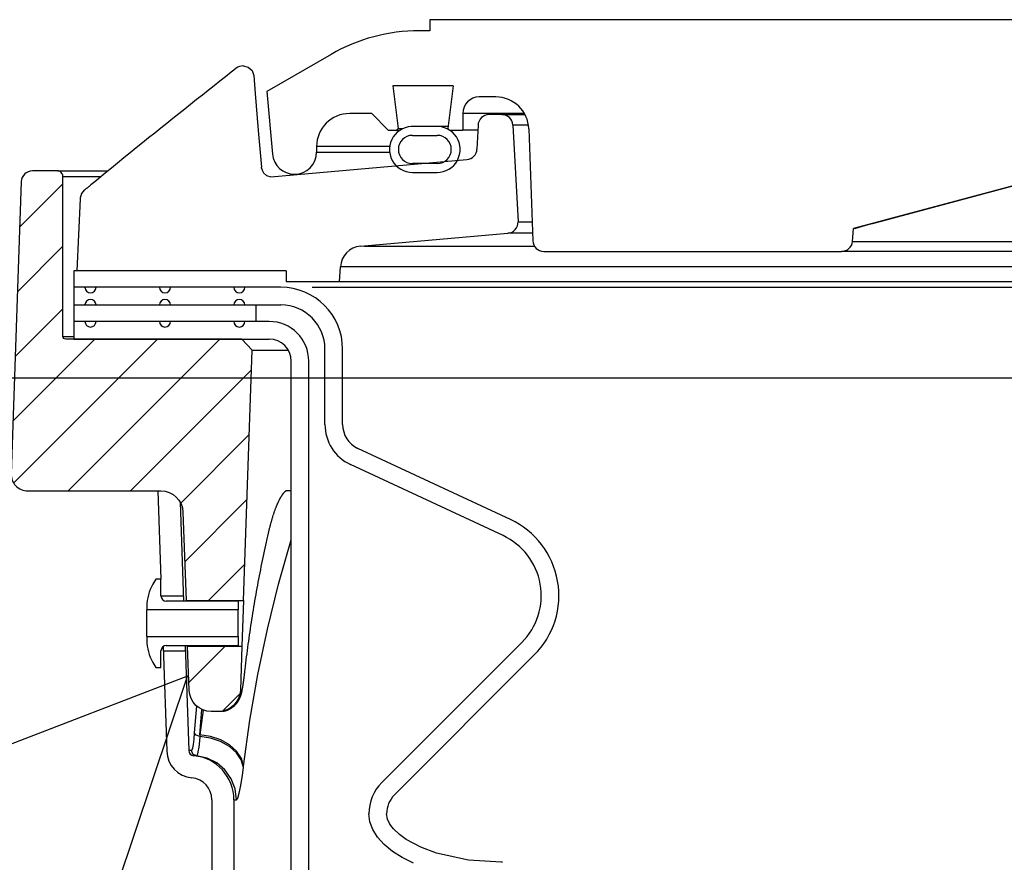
# Model space of a CAD drawing. Extents: x -169 to 2224, y 0 to 2796.
# Tile 324 of 530: x 1631.63 to 1637.21, y 981.27 to 986.04. Entities that reach past the tile are written whole.
import ezdxf

# ---------------------------------------------------------------- set-up
doc = ezdxf.new("R2010")
doc.units = 0
doc.header["$MEASUREMENT"] = 0
doc.layers.add('CONCRETE-HATCH', color=2, linetype='CONTINUOUS')
doc.layers.add('SPILL-BUCKET', color=1, linetype='CONTINUOUS')
doc.layers.add('FREEZE-LINES', color=8, linetype='CONTINUOUS', plot=False)
pattern_1 = [(45, (6751.53944, -316.10631), (-0.176776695, 0.176776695), [])]

msp = doc.modelspace()

# ---------------------------------------------------------------- hatches: boundary and pattern name
at = {"layer": 'CONCRETE-HATCH'}
h = msp.add_hatch(dxfattribs=at)
h.set_pattern_fill('AR-CONC', color=256, scale=2.67, style=0)
h.set_pattern_definition([(50, (495.77, 981.518), (19.15085, -1.67548), [2.0025, -22.0275]), (355, (495.77, 981.518), (-3.70466, 20.08353), [1.602, -17.622]), (100.4514, (497.365, 981.378), (15.4462, 18.40804), [1.70186, -18.7205]), (46.1842, (495.77, 986.858), (28.49534, -4.41936), [3.00375, -33.04125]), (96.6356, (498.144, 986.49), (24.9555, 26.00895), [2.5528, -28.08074]), (351.1842, (495.77, 986.858), (24.9555, 26.009), [2.403, -26.433]), (21, (498.44, 985.523), (15.93742, -10.74992), [2.0025, -22.0275]), (326, (498.44, 985.523), (6.49652, 19.3615), [1.602, -17.622]), (71.4514, (499.767, 984.627), (22.43394, 8.61156), [1.70186, -18.7205]), (37.5, (495.769, 981.518), (0.32467, 8.888266), [0, -17.4084, 0, -17.889, 0, -17.68875]), (7.5, (495.769, 981.518), (7.02396, 10.53079), [0, -10.1994, 0, -17.0079, 0, -6.74175]), (327.5, (489.815, 981.518), (14.25306, -0.602215), [0, -6.675, 0, -20.826, 0, -27.6345]), (317.5, (487.145, 981.518), (15.57107, 2.6728), [0, -8.6775, 0, -13.8306, 0, -19.6245])])
h.paths.add_polyline_path([(1632.84169, 983.80117), (1627.949, 984.45283), (1627.949, 985.22638), (1624.00572, 984.73347), (1614.63623, 984.73347), (1614.4283, 983.95668), (1614.04241, 983.95668), (1613.99758, 983.9299), (1613.97107, 983.87999), (1613.97107, 978.29597), (1632.84169, 978.29597), (1632.84169, 980.19593)])
at = {"layer": 'SPILL-BUCKET'}
h = msp.add_hatch(dxfattribs=at)
h.set_pattern_fill('ANSI31', scale=2, style=0)
h.set_pattern_definition(pattern_1)
edge = h.paths.add_edge_path()
edge.add_line((1632.89762, 982.75407), (1632.94708, 984.17052))
edge.add_line((1632.94708, 984.17052), (1632.88887, 984.23294))
edge.add_line((1632.88887, 984.23294), (1631.89077, 984.23294))
edge.add_arc((1631.89045, 984.24824), 0.01531, -178.81278, -88.81278, ccw=False)
edge.add_line((1631.87514, 984.24793), (1631.87514, 985.15416))
edge.add_arc((1631.84389, 985.15416), 0.03125, -360, -270)
edge.add_line((1631.84389, 985.18541), (1631.70208, 985.18541))
edge.add_arc((1631.70208, 985.12291), 0.0625, -270, -181.99998)
edge.add_line((1631.63961, 985.12509), (1631.58186, 983.47117))
edge.add_arc((1631.67555, 983.4679), 0.09375, -181.99998, -90)
edge.add_line((1631.67555, 983.37415), (1632.43002, 983.37415))
edge.add_arc((1632.42998, 983.24919), 0.12496, -358.01888, -270.01892, ccw=False)
edge.add_line((1632.55487, 983.25351), (1632.57231, 982.75407))
edge.add_line((1632.57231, 982.75407), (1632.89762, 982.75407))
h = msp.add_hatch(dxfattribs=at)
h.set_pattern_fill('ANSI31', scale=2, style=0)
h.set_pattern_definition(pattern_1)
edge = h.paths.add_edge_path()
edge.add_line((1632.58134, 982.49525), (1632.88858, 982.49525))
edge.add_line((1632.88858, 982.49525), (1632.87986, 982.24556))
edge.add_arc((1632.75498, 982.24996), 0.12496, -90.01848, -2.01878, ccw=False)
edge.add_line((1632.75494, 982.125), (1632.7149, 982.125))
edge.add_arc((1632.71494, 982.24996), 0.12496, -178.01897, -90.01895, ccw=False)
edge.add_line((1632.59006, 982.24564), (1632.58134, 982.49525))

# ---------------------------------------------------------------- linework, layer by layer
at = {"layer": 'FREEZE-LINES', "linetype": 'Continuous'}
msp.add_line((1468.41345, 984.01471), (1934.57169, 984.01471), dxfattribs=at)
at = {"layer": 'SPILL-BUCKET', "linetype": 'Continuous'}
for p, q in [((1638.13649, 986.04108), (1633.95185, 986.04108)), ((1633.95185, 986.04108), (1633.95185, 985.97862)), ((1633.95185, 985.97862), (1633.89335, 985.97862)), ((1633.3937, 985.84474), (1633.0306, 985.63511)), ((1634.08445, 985.66634), (1633.74329, 985.66634)), ((1633.74329, 985.66634), (1633.77288, 985.42541)), ((1634.08445, 985.66634), (1634.05487, 985.42541)), ((1633.0306, 985.63511), (1633.06161, 985.28071)), ((1634.32591, 985.60388), (1634.23291, 985.60388)), ((1633.62395, 985.51019), (1633.49903, 985.51019)), ((1633.62395, 985.51019), (1633.71763, 985.41651)), ((1634.14641, 985.51019), (1634.13922, 985.51019)), ((1634.13922, 985.51019), (1634.13922, 985.41651)), ((1634.16796, 985.51019), (1634.14641, 985.51019)), ((1634.20382, 985.51019), (1634.16796, 985.51019)), ((1634.48818, 985.51019), (1634.20382, 985.51019)), ((1633.76398, 985.41651), (1633.77288, 985.42541)), ((1633.77288, 985.42541), (1633.78015, 985.42541)), ((1633.78015, 985.42541), (1633.80196, 985.42541)), ((1633.98367, 985.43606), (1633.86506, 985.43606)), ((1634.02187, 985.43649), (1634.00121, 985.43649)), ((1634.05625, 985.43649), (1634.02187, 985.43649)), ((1634.05487, 985.42541), (1634.06377, 985.41651)), ((1633.71763, 985.41651), (1633.78518, 985.41651)), ((1633.85441, 985.38653), (1633.99432, 985.38653)), ((1634.06377, 985.41651), (1634.13922, 985.41651)), ((1634.1487, 985.41651), (1634.13922, 985.41651)), ((1634.1771, 985.41651), (1634.1487, 985.41651)), ((1634.22434, 985.41651), (1634.1771, 985.41651)), ((1634.51316, 985.42305), (1634.53528, 984.78975)), ((1633.31166, 985.32282), (1633.31166, 985.29159)), ((1637.96473, 985.29159), (1636.35222, 984.85952)), ((1637.16371, 985.07595), (1637.85349, 985.26012)), ((1633.99432, 985.22664), (1633.85441, 985.22664)), ((1633.85441, 985.17667), (1633.99432, 985.17667)), ((1636.47401, 984.89151), (1637.16371, 985.07595)), ((1636.37855, 984.86537), (1636.40301, 984.87225)), ((1636.40301, 984.87225), (1636.43542, 984.88112)), ((1636.43542, 984.88112), (1636.47401, 984.89151)), ((1636.34583, 984.78649), (1636.35222, 984.85952)), ((1636.35435, 984.85952), (1636.35222, 984.85952)), ((1636.36074, 984.85952), (1636.35435, 984.85952)), ((1636.36074, 984.85952), (1636.364, 984.861)), ((1636.36077, 984.85979), (1636.36074, 984.85952)), ((1636.364, 984.861), (1636.37855, 984.86537)), ((1636.34583, 984.78649), (1636.3517, 984.78649)), ((1636.3517, 984.78649), (1636.36931, 984.78649)), ((1636.36931, 984.78649), (1636.39858, 984.78649)), ((1636.39858, 984.78649), (1636.43943, 984.78649)), ((1636.43943, 984.78649), (1636.49173, 984.78649)), ((1636.49173, 984.78649), (1636.5553, 984.78649)), ((1636.5553, 984.78649), (1636.62993, 984.78649)), ((1636.62993, 984.78649), (1636.71539, 984.78649)), ((1636.71539, 984.78649), (1636.81139, 984.78649)), ((1636.81139, 984.78649), (1636.91762, 984.78649)), ((1636.91762, 984.78649), (1637.03373, 984.78649)), ((1637.03373, 984.78649), (1637.15935, 984.78649)), ((1637.15935, 984.78649), (1637.29407, 984.78649)), ((1634.5977, 984.72948), (1636.28361, 984.72948)), ((1636.28958, 984.72948), (1636.28361, 984.72948)), ((1636.30749, 984.72948), (1636.28958, 984.72948)), ((1636.33727, 984.72948), (1636.30749, 984.72948)), ((1636.37883, 984.72948), (1636.33727, 984.72948)), ((1636.43203, 984.72948), (1636.37883, 984.72948)), ((1636.4967, 984.72948), (1636.43203, 984.72948)), ((1636.57262, 984.72948), (1636.4967, 984.72948)), ((1636.65955, 984.72948), (1636.57262, 984.72948)), ((1636.75721, 984.72948), (1636.65955, 984.72948)), ((1636.86528, 984.72948), (1636.75721, 984.72948)), ((1636.9834, 984.72948), (1636.86528, 984.72948)), ((1637.11118, 984.72948), (1636.9834, 984.72948)), ((1637.24823, 984.72948), (1637.11118, 984.72948))]:
    msp.add_line(p, q, dxfattribs=at)
at = {"layer": 'SPILL-BUCKET', "color": 1, "linetype": 'Continuous'}
for p, q in [((1632.85702, 985.76606), (1632.84278, 985.75492)), ((1632.8955, 985.77935), (1632.924, 985.77237)), ((1632.924, 985.77237), (1632.94614, 985.75301)), ((1632.796, 985.71823), (1632.76349, 985.69266)), ((1632.82854, 985.74378), (1632.796, 985.71823)), ((1632.84278, 985.75492), (1632.82854, 985.74378)), ((1632.94614, 985.75301), (1632.95697, 985.72558)), ((1632.95697, 985.72558), (1632.96386, 985.62313)), ((1632.73067, 985.6668), (1632.69788, 985.64091)), ((1632.76349, 985.69266), (1632.73067, 985.6668)), ((1632.66476, 985.61471), (1632.63167, 985.58849)), ((1632.69788, 985.64091), (1632.66476, 985.61471)), ((1632.96386, 985.62313), (1632.98008, 985.41442)), ((1632.59825, 985.56194), (1632.56486, 985.53538)), ((1632.63167, 985.58849), (1632.59825, 985.56194)), ((1632.49739, 985.48156), (1632.46331, 985.45429)), ((1632.53111, 985.50848), (1632.49739, 985.48156)), ((1632.56486, 985.53538), (1632.53111, 985.50848)), ((1634.36101, 985.50395), (1634.28799, 985.50395)), ((1634.36101, 985.50395), (1634.3692, 985.50395)), ((1632.42925, 985.42699), (1632.39481, 985.39934)), ((1632.46331, 985.45429), (1632.42925, 985.42699)), ((1634.22559, 985.44421), (1634.21968, 985.30884)), ((1634.42338, 985.44476), (1634.45204, 984.89796)), ((1632.3604, 985.37166), (1632.32545, 985.34349)), ((1632.39481, 985.39934), (1632.3604, 985.37166)), ((1632.98008, 985.41442), (1632.99922, 985.20585)), ((1632.29052, 985.3153), (1632.25533, 985.28684)), ((1632.32545, 985.34349), (1632.29052, 985.3153)), ((1632.22017, 985.25835), (1632.18473, 985.22958)), ((1632.25533, 985.28684), (1632.22017, 985.25835)), ((1632.18473, 985.22958), (1632.14932, 985.20079)), ((1633.05224, 985.15219), (1634.16273, 985.24934)), ((1632.11361, 985.17171), (1632.07794, 985.14261)), ((1632.14932, 985.20079), (1632.11361, 985.17171)), ((1632.99978, 985.20044), (1633.00086, 985.19502)), ((1633.00086, 985.19502), (1633.00448, 985.18479)), ((1633.00448, 985.18479), (1633.01053, 985.17472)), ((1633.01053, 985.17472), (1633.02824, 985.15909)), ((1633.02824, 985.15909), (1633.05213, 985.15222)), ((1632.01607, 985.09201), (1632.01382, 985.09018)), ((1632.01838, 985.0939), (1632.01607, 985.09201)), ((1632.02071, 985.0958), (1632.01838, 985.0939)), ((1632.0231, 985.09774), (1632.02071, 985.0958)), ((1632.0255, 985.09971), (1632.0231, 985.09774)), ((1632.02796, 985.10172), (1632.0255, 985.09971)), ((1632.03045, 985.10375), (1632.02796, 985.10172)), ((1632.03155, 985.10465), (1632.03045, 985.10375)), ((1632.03265, 985.10555), (1632.03155, 985.10465)), ((1632.05528, 985.12409), (1632.03264, 985.10555)), ((1632.07794, 985.14261), (1632.05528, 985.12409)), ((1631.99776, 985.07715), (1631.99632, 985.07599)), ((1631.9992, 985.07832), (1631.99776, 985.07715)), ((1632.00114, 985.07989), (1631.9992, 985.07832)), ((1632.0031, 985.08148), (1632.00114, 985.07989)), ((1632.00516, 985.08315), (1632.0031, 985.08148)), ((1632.00723, 985.08483), (1632.00516, 985.08315)), ((1632.0094, 985.08659), (1632.00723, 985.08483)), ((1632.01158, 985.08836), (1632.0094, 985.08659)), ((1632.01382, 985.09018), (1632.01158, 985.08836)), ((1631.97287, 985.02732), (1631.95321, 984.62017)), ((1631.97295, 985.02823), (1631.97287, 985.02732)), ((1631.97306, 985.02947), (1631.97295, 985.02823)), ((1631.97317, 985.03075), (1631.97306, 985.02947)), ((1631.97324, 985.03164), (1631.97317, 985.03075)), ((1631.97332, 985.03256), (1631.97324, 985.03164)), ((1633.56036, 984.75944), (1634.39511, 984.83247)), ((1631.93757, 984.62017), (1631.93757, 984.23294)), ((1633.1399, 984.62017), (1631.93757, 984.62017)), ((1633.1399, 984.62017), (1633.1399, 984.55771)), ((1633.44211, 984.55771), (1633.44651, 984.64154)), ((1633.44211, 984.55771), (1633.1399, 984.55771)), ((1633.10912, 984.52649), (1631.9376, 984.52649)), ((1631.9376, 984.42655), (1633.10912, 984.42655)), ((1633.04247, 984.33287), (1631.93757, 984.33287)), ((1631.93757, 984.23294), (1633.04247, 984.23294)), ((1633.35895, 983.74985), (1633.35895, 984.17672)), ((1633.45888, 983.74985), (1633.45888, 984.17672)), ((1633.16738, 969.91046), (1633.16738, 984.10802)), ((1633.26732, 969.91046), (1633.26732, 984.10802)), ((1634.40935, 983.21154), (1633.54507, 983.61456)), ((1634.36711, 983.12097), (1633.50284, 983.52399)), ((1632.41177, 983.37415), (1632.42922, 982.87449)), ((1632.53899, 983.31031), (1632.55856, 982.74997)), ((1632.40041, 982.87449), (1632.38391, 982.84592)), ((1632.43039, 982.87449), (1632.40041, 982.87449)), ((1632.43039, 982.77995), (1632.43039, 982.87449)), ((1632.86759, 982.74997), (1632.46037, 982.74997)), ((1632.55749, 982.78068), (1632.55748, 982.7808)), ((1632.57246, 982.75112), (1632.5724, 982.75237)), ((1632.57255, 982.74936), (1632.57246, 982.75112)), ((1632.86759, 982.74997), (1632.86759, 982.70011)), ((1632.35044, 982.721), (1632.35044, 982.70011)), ((1632.35044, 982.69437), (1632.35044, 982.70011)), ((1632.86759, 982.70011), (1632.35044, 982.70011)), ((1632.35044, 982.67801), (1632.35044, 982.69437)), ((1632.86759, 982.69437), (1632.86759, 982.70011)), ((1632.86759, 982.67801), (1632.86759, 982.69437)), ((1632.35044, 982.65353), (1632.35044, 982.67801)), ((1632.35044, 982.62466), (1632.35044, 982.65353)), ((1632.86759, 982.65353), (1632.86759, 982.67801)), ((1632.86759, 982.62466), (1632.86759, 982.65353)), ((1632.35044, 982.59579), (1632.35044, 982.62466)), ((1632.35044, 982.57131), (1632.35044, 982.59579)), ((1632.86759, 982.59579), (1632.86759, 982.62466)), ((1632.86759, 982.57131), (1632.86759, 982.59579)), ((1632.35044, 982.55495), (1632.35044, 982.57131)), ((1632.35044, 982.54921), (1632.35044, 982.55495)), ((1632.35044, 982.54921), (1632.86759, 982.54921)), ((1632.35044, 982.54921), (1632.35044, 982.52831)), ((1632.86759, 982.55495), (1632.86759, 982.57131)), ((1632.86759, 982.54921), (1632.86759, 982.55495)), ((1632.86759, 982.54921), (1632.86759, 982.49935)), ((1632.44252, 982.49346), (1632.46322, 981.9007)), ((1632.46037, 982.49935), (1632.86759, 982.49935)), ((1632.56731, 982.49935), (1632.58806, 981.90506)), ((1632.58128, 982.49861), (1632.58126, 982.49974)), ((1632.58132, 982.49686), (1632.58128, 982.49861)), ((1633.68091, 981.72354), (1634.47372, 982.51635)), ((1632.43039, 982.37483), (1632.43039, 982.46937)), ((1633.75157, 981.65287), (1634.54439, 982.44569)), ((1632.38391, 982.4034), (1632.40041, 982.37483)), ((1632.40041, 982.37483), (1632.43039, 982.37483)), ((1632.71832, 981.62629), (1632.71832, 980.7736)), ((1632.84323, 981.62629), (1632.84323, 980.7736)), ((1633.6132, 981.50171), (1633.60773, 981.54688)), ((1633.71306, 981.51575), (1633.70766, 981.54688)), ((1633.62951, 981.4572), (1633.6132, 981.50171)), ((1633.72706, 981.48721), (1633.71306, 981.51575)), ((1633.74637, 981.46181), (1633.72706, 981.48721)), ((1633.65644, 981.41399), (1633.62951, 981.4572)), ((1633.69358, 981.37273), (1633.65644, 981.41399)), ((1633.78022, 981.42934), (1633.74637, 981.46181)), ((1633.81822, 981.40179), (1633.78022, 981.42934)), ((1633.7404, 981.334), (1633.69358, 981.37273)), ((1633.90157, 981.35725), (1633.81822, 981.40179)), ((1633.98992, 981.32444), (1633.90157, 981.35725)), ((1633.79622, 981.29838), (1633.7404, 981.334)), ((1634.17111, 981.28432), (1633.98992, 981.32444)), ((1633.86022, 981.26638), (1633.79622, 981.29838)), ((1634.35722, 981.27207), (1634.17111, 981.28432)), ((1634.36324, 981.27207), (1634.35722, 981.27207))]:
    msp.add_line(p, q, dxfattribs=at)
at = {"layer": 'SPILL-BUCKET', "color": 7, "linetype": 'Continuous'}
for p, q in [((1634.36101, 985.50395), (1634.49163, 985.50395)), ((1634.51104, 985.44476), (1634.42338, 985.44476)), ((1633.72544, 985.32282), (1633.31166, 985.32282)), ((1633.31166, 985.29159), (1633.72544, 985.29159)), ((1634.45204, 984.89796), (1634.53151, 984.89796)), ((1634.53381, 984.83247), (1634.39511, 984.83247)), ((1633.58215, 984.75944), (1634.54464, 984.75944)), ((1644.64472, 984.64154), (1633.44651, 984.64154)), ((1644.64262, 984.55771), (1633.44211, 984.55771)), ((1633.28617, 984.52649), (1644.64231, 984.52649)), ((1632.96815, 984.42655), (1632.96815, 984.33287)), ((1633.12458, 983.36122), (1633.12537, 983.3622)), ((1633.12537, 983.3622), (1633.12614, 983.36313)), ((1633.12614, 983.36313), (1633.12689, 983.36402)), ((1633.12689, 983.36402), (1633.12763, 983.36487)), ((1633.12763, 983.36487), (1633.12835, 983.36569)), ((1633.12835, 983.36569), (1633.12904, 983.36646)), ((1633.12904, 983.36646), (1633.12973, 983.3672)), ((1633.12973, 983.3672), (1633.13039, 983.3679)), ((1633.13039, 983.3679), (1633.13103, 983.36857)), ((1633.13103, 983.36857), (1633.13165, 983.3692)), ((1633.13165, 983.3692), (1633.13225, 983.36979)), ((1633.13225, 983.36979), (1633.13282, 983.37035)), ((1633.13282, 983.37035), (1633.13338, 983.37087)), ((1633.13338, 983.37087), (1633.13391, 983.37136)), ((1633.13391, 983.37136), (1633.13442, 983.37182)), ((1633.13442, 983.37182), (1633.13491, 983.37224)), ((1633.13491, 983.37224), (1633.13537, 983.37264)), ((1633.13537, 983.37264), (1633.13581, 983.373)), ((1633.13581, 983.373), (1633.13623, 983.37333)), ((1633.13623, 983.37333), (1633.13661, 983.37363)), ((1633.13661, 983.37363), (1633.13698, 983.37391)), ((1633.13698, 983.37391), (1633.13731, 983.37416)), ((1633.16729, 983.37415), (1633.13702, 983.37415)), ((1633.13731, 983.37416), (1633.13763, 983.37438)), ((1633.1522, 983.37415), (1633.13732, 983.37415)), ((1633.13763, 983.37438), (1633.13791, 983.37457)), ((1633.13791, 983.37457), (1633.13811, 983.3747)), ((1633.13811, 983.3747), (1633.13828, 983.37482)), ((1633.13828, 983.37482), (1633.13842, 983.3749)), ((1633.13842, 983.3749), (1633.13854, 983.37498)), ((1633.13854, 983.37498), (1633.13867, 983.37505)), ((1633.13867, 983.37505), (1633.13876, 983.3751)), ((1633.13876, 983.3751), (1633.13882, 983.37514)), ((1633.13882, 983.37514), (1633.13884, 983.37515)), ((1633.1674, 983.37415), (1633.1522, 983.37415)), ((1633.09199, 983.30476), (1633.09309, 983.30719)), ((1633.09309, 983.30719), (1633.09419, 983.30958)), ((1633.09419, 983.30958), (1633.09529, 983.31193)), ((1633.09529, 983.31193), (1633.09638, 983.31423)), ((1633.09638, 983.31423), (1633.09748, 983.31649)), ((1633.09748, 983.31649), (1633.09856, 983.3187)), ((1633.09856, 983.3187), (1633.09965, 983.32088)), ((1633.09965, 983.32088), (1633.10073, 983.323)), ((1633.10073, 983.323), (1633.1018, 983.32508)), ((1633.1018, 983.32508), (1633.10283, 983.32705)), ((1633.10283, 983.32705), (1633.10385, 983.32897)), ((1633.10385, 983.32897), (1633.10492, 983.33093)), ((1633.10492, 983.33093), (1633.10598, 983.33285)), ((1633.10598, 983.33285), (1633.10702, 983.33472)), ((1633.10702, 983.33472), (1633.10807, 983.33654)), ((1633.10807, 983.33654), (1633.10909, 983.33831)), ((1633.10909, 983.33831), (1633.11011, 983.34004)), ((1633.11011, 983.34004), (1633.11111, 983.3417)), ((1633.11111, 983.3417), (1633.11211, 983.34333)), ((1633.11211, 983.34333), (1633.11308, 983.3449)), ((1633.11308, 983.3449), (1633.11405, 983.34642)), ((1633.11405, 983.34642), (1633.11499, 983.34788)), ((1633.11499, 983.34788), (1633.11593, 983.3493)), ((1633.11593, 983.3493), (1633.11684, 983.35066)), ((1633.11684, 983.35066), (1633.11774, 983.35198)), ((1633.11774, 983.35198), (1633.11863, 983.35327)), ((1633.11863, 983.35327), (1633.11952, 983.35452)), ((1633.11952, 983.35452), (1633.1204, 983.35574)), ((1633.1204, 983.35574), (1633.12126, 983.35692)), ((1633.12126, 983.35692), (1633.12212, 983.35806)), ((1633.12212, 983.35806), (1633.12295, 983.35916)), ((1633.12295, 983.35916), (1633.12377, 983.36021)), ((1633.12377, 983.36021), (1633.12458, 983.36122)), ((1633.07068, 983.24982), (1633.0718, 983.2531)), ((1633.0718, 983.2531), (1633.07292, 983.25635)), ((1633.07292, 983.25635), (1633.07404, 983.25955)), ((1633.07404, 983.25955), (1633.07517, 983.26271)), ((1633.07517, 983.26271), (1633.07629, 983.26583)), ((1633.07629, 983.26583), (1633.07742, 983.26891)), ((1633.07742, 983.26891), (1633.07855, 983.27195)), ((1633.07855, 983.27195), (1633.07968, 983.27495)), ((1633.07968, 983.27495), (1633.08082, 983.2779)), ((1633.08082, 983.2779), (1633.08195, 983.28082)), ((1633.08195, 983.28082), (1633.08308, 983.28369)), ((1633.08308, 983.28369), (1633.08422, 983.28652)), ((1633.08422, 983.28652), (1633.08533, 983.28924)), ((1633.08533, 983.28924), (1633.08643, 983.29192)), ((1633.08643, 983.29192), (1633.08755, 983.29458)), ((1633.08755, 983.29458), (1633.08866, 983.29719)), ((1633.08866, 983.29719), (1633.08977, 983.29975)), ((1633.08977, 983.29975), (1633.09088, 983.30228)), ((1633.09088, 983.30228), (1633.09199, 983.30476)), ((1633.05314, 983.1916), (1633.05421, 983.19555)), ((1633.05421, 983.19555), (1633.05529, 983.19946)), ((1633.05529, 983.19946), (1633.05637, 983.20333)), ((1633.05637, 983.20333), (1633.05745, 983.20716)), ((1633.05745, 983.20716), (1633.05854, 983.21094)), ((1633.05854, 983.21094), (1633.05963, 983.21469)), ((1633.05963, 983.21469), (1633.06072, 983.21838)), ((1633.06072, 983.21838), (1633.06182, 983.22205)), ((1633.06182, 983.22205), (1633.06292, 983.22566)), ((1633.06292, 983.22566), (1633.06402, 983.22924)), ((1633.06402, 983.22924), (1633.06623, 983.23626)), ((1633.06623, 983.23626), (1633.06734, 983.23971)), ((1633.06734, 983.23971), (1633.06845, 983.24312)), ((1633.06845, 983.24312), (1633.06956, 983.24649)), ((1633.06956, 983.24649), (1633.07068, 983.24982)), ((1633.03992, 983.13829), (1633.04072, 983.14176)), ((1633.04072, 983.14176), (1633.04167, 983.14587)), ((1633.04167, 983.14587), (1633.04263, 983.14994)), ((1633.04263, 983.14994), (1633.04366, 983.1543)), ((1633.04366, 983.1543), (1633.0447, 983.15861)), ((1633.0447, 983.15861), (1633.04574, 983.16286)), ((1633.04574, 983.16286), (1633.04678, 983.16707)), ((1633.04678, 983.16707), (1633.04781, 983.1712)), ((1633.04781, 983.1712), (1633.04885, 983.17529)), ((1633.04885, 983.17529), (1633.04992, 983.17945)), ((1633.04992, 983.17945), (1633.051, 983.18357)), ((1633.051, 983.18357), (1633.05206, 983.1876)), ((1633.05206, 983.1876), (1633.05314, 983.1916)), ((1633.02399, 983.06725), (1633.02782, 983.08461)), ((1633.02782, 983.08461), (1633.03168, 983.10197)), ((1633.03168, 983.10197), (1633.03538, 983.1184)), ((1633.03538, 983.1184), (1633.03913, 983.13482)), ((1633.03913, 983.13482), (1633.03992, 983.13829)), ((1633.09595, 982.84603), (1633.16738, 983.09803)), ((1633.01278, 983.01507), (1633.01647, 983.03248)), ((1633.01647, 983.03248), (1633.02021, 983.04986)), ((1633.02021, 983.04986), (1633.02399, 983.06725)), ((1633.00195, 982.96279), (1633.00552, 982.98023)), ((1633.00552, 982.98023), (1633.00912, 982.99766)), ((1633.00912, 982.99766), (1633.01278, 983.01507)), ((1632.99151, 982.91041), (1632.99495, 982.92788)), ((1632.99495, 982.92788), (1632.99843, 982.94534)), ((1632.99843, 982.94534), (1633.00195, 982.96279)), ((1632.98147, 982.85794), (1632.98477, 982.87544)), ((1632.98477, 982.87544), (1632.98812, 982.89293)), ((1632.98812, 982.89293), (1632.99151, 982.91041)), ((1632.96869, 982.78783), (1632.97182, 982.80536)), ((1632.97182, 982.80536), (1632.97499, 982.8229)), ((1632.97499, 982.8229), (1632.97821, 982.84042)), ((1632.97821, 982.84042), (1632.98147, 982.85794)), ((1633.03327, 982.59155), (1633.09595, 982.84603)), ((1632.95956, 982.73514), (1632.96256, 982.75271)), ((1632.96256, 982.75271), (1632.9656, 982.77027)), ((1632.9656, 982.77027), (1632.96869, 982.78783)), ((1632.95082, 982.68237), (1632.95369, 982.69996)), ((1632.95369, 982.69996), (1632.9566, 982.71756)), ((1632.9566, 982.71756), (1632.95956, 982.73514)), ((1632.94249, 982.62951), (1632.94522, 982.64714)), ((1632.94522, 982.64714), (1632.948, 982.66476)), ((1632.948, 982.66476), (1632.95082, 982.68237)), ((1632.93454, 982.57659), (1632.93715, 982.59424)), ((1632.93715, 982.59424), (1632.93979, 982.61188)), ((1632.93979, 982.61188), (1632.94249, 982.62951)), ((1632.9794, 982.33492), (1633.03327, 982.59155)), ((1632.927, 982.52359), (1632.92947, 982.54126)), ((1632.92947, 982.54126), (1632.93198, 982.55893)), ((1632.93198, 982.55893), (1632.93454, 982.57659)), ((1632.91756, 982.45281), (1632.91985, 982.47052)), ((1632.91985, 982.47052), (1632.92219, 982.48821)), ((1632.92219, 982.48821), (1632.92457, 982.50591)), ((1632.92457, 982.50591), (1632.927, 982.52359)), ((1632.91094, 982.39966), (1632.9131, 982.41738)), ((1632.9131, 982.41738), (1632.91531, 982.4351)), ((1632.91531, 982.4351), (1632.91756, 982.45281)), ((1632.90569, 982.35493), (1632.90676, 982.36419)), ((1632.90676, 982.36419), (1632.90883, 982.38192)), ((1632.90883, 982.38192), (1632.91094, 982.39966)), ((1632.89921, 982.30165), (1632.89958, 982.30435)), ((1632.89958, 982.30435), (1632.89994, 982.30706)), ((1632.89994, 982.30706), (1632.9003, 982.30982)), ((1632.9003, 982.30982), (1632.90066, 982.31259)), ((1632.90066, 982.31259), (1632.90102, 982.3154)), ((1632.90102, 982.3154), (1632.90138, 982.31824)), ((1632.90138, 982.31824), (1632.90174, 982.32111)), ((1632.90174, 982.32111), (1632.90209, 982.32401)), ((1632.90209, 982.32401), (1632.90245, 982.32694)), ((1632.90245, 982.32694), (1632.90281, 982.32991)), ((1632.90281, 982.32991), (1632.90317, 982.3329)), ((1632.90317, 982.3329), (1632.90352, 982.33594)), ((1632.90352, 982.33594), (1632.90388, 982.339)), ((1632.90388, 982.339), (1632.90423, 982.34201)), ((1632.90423, 982.34201), (1632.90458, 982.34508)), ((1632.90458, 982.34508), (1632.90461, 982.34538)), ((1632.90461, 982.34538), (1632.90464, 982.34568)), ((1632.90464, 982.34567), (1632.90569, 982.35493)), ((1632.93442, 982.07645), (1632.9794, 982.33492)), ((1632.88992, 982.24451), (1632.89043, 982.24704)), ((1632.89043, 982.24704), (1632.89093, 982.24959)), ((1632.89093, 982.24959), (1632.89139, 982.25197)), ((1632.89139, 982.25197), (1632.89184, 982.25439)), ((1632.89184, 982.25439), (1632.89224, 982.25659)), ((1632.89224, 982.25659), (1632.89264, 982.25883)), ((1632.89264, 982.25883), (1632.89306, 982.26121)), ((1632.89306, 982.26121), (1632.89348, 982.26363)), ((1632.89348, 982.26363), (1632.89389, 982.26611)), ((1632.89389, 982.26611), (1632.89431, 982.26863)), ((1632.89431, 982.26863), (1632.89471, 982.27109)), ((1632.89471, 982.27109), (1632.89511, 982.27359)), ((1632.89511, 982.27359), (1632.8955, 982.27606)), ((1632.8955, 982.27606), (1632.89589, 982.27856)), ((1632.89589, 982.27856), (1632.89626, 982.28105)), ((1632.89626, 982.28105), (1632.89664, 982.28357)), ((1632.89664, 982.28357), (1632.89702, 982.28608)), ((1632.89702, 982.28608), (1632.89739, 982.28863)), ((1632.89739, 982.28863), (1632.89775, 982.29117)), ((1632.89775, 982.29117), (1632.89812, 982.29375)), ((1632.89812, 982.29375), (1632.89848, 982.29635)), ((1632.89848, 982.29635), (1632.89885, 982.29899)), ((1632.89885, 982.29899), (1632.89921, 982.30165)), ((1632.8718, 982.191), (1632.87251, 982.19229)), ((1632.87251, 982.19229), (1632.87318, 982.19357)), ((1632.87318, 982.19357), (1632.87383, 982.19482)), ((1632.87383, 982.19482), (1632.87446, 982.19607)), ((1632.87446, 982.19607), (1632.87507, 982.1973)), ((1632.87507, 982.1973), (1632.87565, 982.19852)), ((1632.87565, 982.19852), (1632.87621, 982.19972)), ((1632.87621, 982.19972), (1632.87676, 982.20091)), ((1632.87676, 982.20091), (1632.87728, 982.20209)), ((1632.87728, 982.20209), (1632.87779, 982.20327)), ((1632.87779, 982.20327), (1632.87828, 982.20442)), ((1632.87828, 982.20442), (1632.87877, 982.20559)), ((1632.87877, 982.20559), (1632.87923, 982.20673)), ((1632.87923, 982.20673), (1632.87969, 982.20789)), ((1632.87969, 982.20789), (1632.88012, 982.20903)), ((1632.88012, 982.20903), (1632.88056, 982.21019)), ((1632.88056, 982.21019), (1632.88098, 982.21133)), ((1632.88098, 982.21133), (1632.8814, 982.2125)), ((1632.8814, 982.2125), (1632.8818, 982.21365)), ((1632.8818, 982.21365), (1632.88221, 982.21484)), ((1632.88221, 982.21484), (1632.8826, 982.21601)), ((1632.8826, 982.21601), (1632.883, 982.21725)), ((1632.883, 982.21725), (1632.88338, 982.21845)), ((1632.88338, 982.21845), (1632.88378, 982.21974)), ((1632.88378, 982.21974), (1632.88416, 982.221)), ((1632.88416, 982.221), (1632.88456, 982.22237)), ((1632.88456, 982.22237), (1632.88495, 982.22371)), ((1632.88495, 982.22371), (1632.88536, 982.2252)), ((1632.88536, 982.2252), (1632.88576, 982.22665)), ((1632.88576, 982.22665), (1632.88616, 982.22816)), ((1632.88616, 982.22816), (1632.88654, 982.22966)), ((1632.88654, 982.22966), (1632.88704, 982.23164)), ((1632.88704, 982.23164), (1632.88751, 982.2336)), ((1632.88751, 982.2336), (1632.88808, 982.23605)), ((1632.88808, 982.23605), (1632.88864, 982.2385)), ((1632.88864, 982.2385), (1632.88929, 982.24149)), ((1632.88929, 982.24149), (1632.88992, 982.24451)), ((1632.63078, 982.15832), (1632.6189, 982.00568)), ((1632.65049, 981.99315), (1632.66099, 982.13723)), ((1632.81065, 982.13524), (1632.81274, 982.13616)), ((1632.81274, 982.13616), (1632.8148, 982.13712)), ((1632.8148, 982.13712), (1632.81684, 982.13811)), ((1632.81684, 982.13811), (1632.81886, 982.13913)), ((1632.81886, 982.13913), (1632.82086, 982.14019)), ((1632.82086, 982.14019), (1632.82283, 982.14129)), ((1632.82283, 982.14129), (1632.82478, 982.14241)), ((1632.82478, 982.14241), (1632.8267, 982.14356)), ((1632.8267, 982.14356), (1632.82859, 982.14475)), ((1632.82859, 982.14475), (1632.83046, 982.14597)), ((1632.83046, 982.14597), (1632.83231, 982.14721)), ((1632.83231, 982.14721), (1632.83413, 982.14849)), ((1632.83413, 982.14849), (1632.83593, 982.1498)), ((1632.83593, 982.1498), (1632.83767, 982.15112)), ((1632.83767, 982.15112), (1632.83939, 982.15246)), ((1632.83939, 982.15246), (1632.84107, 982.15382)), ((1632.84107, 982.15382), (1632.84272, 982.15521)), ((1632.84272, 982.15521), (1632.84433, 982.15661)), ((1632.84433, 982.15661), (1632.84591, 982.15803)), ((1632.84591, 982.15803), (1632.84745, 982.15947)), ((1632.84745, 982.15947), (1632.84897, 982.16092)), ((1632.84897, 982.16092), (1632.85043, 982.16238)), ((1632.85043, 982.16238), (1632.85187, 982.16386)), ((1632.85187, 982.16386), (1632.85326, 982.16533)), ((1632.85326, 982.16533), (1632.85463, 982.16682)), ((1632.85463, 982.16682), (1632.85594, 982.1683)), ((1632.85594, 982.1683), (1632.85722, 982.1698)), ((1632.85722, 982.1698), (1632.85846, 982.17128)), ((1632.85846, 982.17128), (1632.85966, 982.17277)), ((1632.85966, 982.17277), (1632.86082, 982.17424)), ((1632.86082, 982.17424), (1632.86194, 982.17572)), ((1632.86194, 982.17572), (1632.86301, 982.17717)), ((1632.86301, 982.17717), (1632.86406, 982.17863)), ((1632.86406, 982.17863), (1632.86506, 982.18006)), ((1632.86506, 982.18006), (1632.86602, 982.18149)), ((1632.86602, 982.18149), (1632.86695, 982.18289)), ((1632.86695, 982.18289), (1632.86784, 982.18429)), ((1632.86784, 982.18429), (1632.8687, 982.18566)), ((1632.8687, 982.18566), (1632.86952, 982.18703)), ((1632.86952, 982.18703), (1632.87031, 982.18836)), ((1632.87031, 982.18836), (1632.87107, 982.1897)), ((1632.87107, 982.1897), (1632.8718, 982.191)), ((1632.66946, 982.13357), (1632.65049, 981.99315)), ((1632.76098, 982.125), (1632.75651, 982.125)), ((1632.78285, 982.12692), (1632.78648, 982.12762)), ((1632.78648, 982.12762), (1632.78875, 982.12811)), ((1632.78875, 982.12811), (1632.79102, 982.12865)), ((1632.79102, 982.12865), (1632.79326, 982.12922)), ((1632.79326, 982.12922), (1632.7955, 982.12984)), ((1632.7955, 982.12984), (1632.79771, 982.1305)), ((1632.79771, 982.1305), (1632.79991, 982.13119)), ((1632.79991, 982.13119), (1632.8021, 982.13192)), ((1632.8021, 982.13192), (1632.80426, 982.1327)), ((1632.80426, 982.1327), (1632.80641, 982.13351)), ((1632.80641, 982.13351), (1632.80854, 982.13436)), ((1632.80854, 982.13436), (1632.81065, 982.13524)), ((1632.89838, 981.81649), (1632.93442, 982.07645)), ((1632.61608, 981.96877), (1632.61268, 981.93892)), ((1632.6189, 982.00568), (1632.61608, 981.96877)), ((1632.62893, 981.99111), (1632.6189, 982.00568)), ((1632.6499, 981.98469), (1632.62893, 981.99111)), ((1632.6499, 981.98469), (1632.64783, 981.95943)), ((1632.65049, 981.99315), (1632.6499, 981.98469)), ((1632.71072, 981.97547), (1632.6499, 981.98469)), ((1632.71136, 981.98397), (1632.65049, 981.99315)), ((1632.76783, 981.95609), (1632.71072, 981.97547)), ((1632.76854, 981.96461), (1632.71136, 981.98397)), ((1632.6091, 981.91857), (1632.60529, 981.90715)), ((1632.61268, 981.93892), (1632.6091, 981.91857)), ((1632.644, 981.92417), (1632.63975, 981.89732)), ((1632.64783, 981.95943), (1632.644, 981.92417)), ((1632.81775, 981.92774), (1632.76783, 981.95609)), ((1632.81854, 981.93625), (1632.76854, 981.96461)), ((1632.85745, 981.89212), (1632.81775, 981.92774)), ((1632.85833, 981.90062), (1632.81854, 981.93625)), ((1632.59176, 981.90506), (1632.58806, 981.90506)), ((1632.60286, 981.90506), (1632.59176, 981.90506)), ((1632.60407, 981.90559), (1632.60286, 981.90506)), ((1632.61134, 981.88471), (1632.60286, 981.90506)), ((1632.60529, 981.90715), (1632.60407, 981.90559)), ((1632.63114, 981.87506), (1632.61134, 981.88471)), ((1632.62008, 981.87506), (1632.6164, 981.87506)), ((1632.63114, 981.87506), (1632.62008, 981.87506)), ((1632.63281, 981.87596), (1632.63114, 981.87506)), ((1632.69101, 981.86193), (1632.63114, 981.87506)), ((1632.63629, 981.88323), (1632.63281, 981.87596)), ((1632.63975, 981.89732), (1632.63629, 981.88323)), ((1632.74587, 981.83456), (1632.69101, 981.86193)), ((1632.88454, 981.8514), (1632.85745, 981.89212)), ((1632.88549, 981.85987), (1632.85833, 981.90062)), ((1632.89838, 981.81649), (1632.88549, 981.85987)), ((1632.79242, 981.79462), (1632.74587, 981.83456)), ((1632.89736, 981.80804), (1632.88454, 981.8514)), ((1632.89193, 981.76608), (1632.89736, 981.80804)), ((1632.89736, 981.80804), (1632.89838, 981.81649)), ((1632.82784, 981.7445), (1632.79242, 981.79462)), ((1632.88246, 981.70622), (1632.89193, 981.76608)), ((1632.84998, 981.68723), (1632.82784, 981.7445)), ((1632.87344, 981.66311), (1632.88246, 981.70622)), ((1632.85751, 981.62629), (1632.84998, 981.68723)), ((1632.85755, 981.62629), (1632.86476, 981.63534)), ((1632.86476, 981.63534), (1632.87344, 981.66311)), ((1632.84323, 981.62629), (1632.8468, 981.62629)), ((1632.8468, 981.62629), (1632.85751, 981.62629)), ((1632.85751, 981.62629), (1632.85755, 981.62629))]:
    msp.add_line(p, q, dxfattribs=at)
at = {"layer": 'SPILL-BUCKET', "color": 1}
msp.add_line((1632.99978, 985.20044), (1632.99922, 985.20585), dxfattribs=at)
at = {"layer": 'SPILL-BUCKET', "color": 7}
for p, q in [((1631.84389, 985.18541), (1632.13042, 985.18541)), ((1631.87514, 985.15416), (1632.0921, 985.15416)), ((1631.87514, 984.24793), (1631.93757, 984.24793)), ((1632.94708, 984.17052), (1633.15063, 984.17052)), ((1632.43039, 982.7808), (1632.55748, 982.7808)), ((1632.4434, 982.46852), (1632.56839, 982.46852))]:
    msp.add_line(p, q, dxfattribs=at)
at = {"layer": 'SPILL-BUCKET', "color": 2, "linetype": 'Continuous'}
msp.add_line((1632.89762, 982.75407), (1632.88858, 982.49525), dxfattribs=at)
for points in [[(1632.89762, 982.75407), (1632.94708, 984.17052), (1632.88887, 984.23294), (1631.89077, 984.23294, -0.4142136), (1631.87514, 984.24793), (1631.87514, 985.15416, 0.4142136), (1631.84389, 985.18541), (1631.70208, 985.18541, 0.4040263), (1631.63961, 985.12509), (1631.58186, 983.47117, 0.4244747), (1631.67555, 983.37415), (1632.43002, 983.37415, -0.404026), (1632.55487, 983.25351), (1632.57231, 982.75407), (1632.89762, 982.75407)], [(1632.58134, 982.49525), (1632.88858, 982.49525), (1632.87986, 982.24556, -0.4040247), (1632.75494, 982.125), (1632.7149, 982.125, -0.4040263), (1632.59006, 982.24564), (1632.58134, 982.49525)]]:
    msp.add_lwpolyline(points, format="xyb", dxfattribs=at)
at = {"layer": 'SPILL-BUCKET', "color": 7}
msp.add_lwpolyline([(1632.78285, 982.12692), (1632.77736, 982.12604), (1632.77082, 982.12525), (1632.76098, 982.125)], dxfattribs=at)
at = {"layer": 'SPILL-BUCKET', "linetype": 'Continuous'}
for centre, radius, start, end in [((1633.89335, 984.97931), 0.99932, 90, 120), ((1634.23291, 985.51019), 0.09369, 90, 180), ((1634.32591, 985.41651), 0.18737, 2, 90), ((1633.49903, 985.32282), 0.18737, 90, 180), ((1633.85441, 985.30658), 0.12991, 85.29948, 270), ((1633.99432, 985.30658), 0.12991, 270, 94.70052), ((1633.85441, 985.30658), 0.07995, 90, 270), ((1633.99432, 985.30658), 0.07995, 270, 90), ((1633.18605, 985.29159), 0.12491, 185, 270), ((1633.18675, 985.29159), 0.12491, 270, 0), ((1634.5977, 984.79193), 0.06246, 182, 270), ((1636.28361, 984.79193), 0.06246, 270, 355)]:
    msp.add_arc(centre, radius, start, end, dxfattribs=at)
at = {"layer": 'SPILL-BUCKET', "color": 1, "linetype": 'Continuous'}
for centre, radius, start, end in [((1632.8955, 985.71689), 0.06246, 90, 128.05538), ((1634.28799, 985.44149), 0.06246, 90, 177.5), ((1634.36101, 985.44149), 0.06246, 3, 90), ((1634.15728, 985.31156), 0.06246, 275, 357.5), ((1632.03556, 985.0274), 0.06246, 128.92919, 175.28296), ((1634.38966, 984.89469), 0.06246, 275, 3), ((1633.57125, 984.635), 0.12491, 95, 177), ((1633.10912, 984.17672), 0.34976, 0, 90), ((1633.10912, 984.17672), 0.24983, 0, 90), ((1633.04247, 984.10802), 0.22485, 0, 90), ((1633.04247, 984.10802), 0.12491, 0, 90), ((1633.60816, 983.74985), 0.24921, 180, 245), ((1633.60816, 983.74985), 0.14927, 180, 245), ((1634.20874, 982.78134), 0.47468, 315, 65), ((1634.20874, 982.78134), 0.37474, 315, 65), ((1632.60027, 982.721), 0.24983, 150, 180), ((1632.46037, 982.77995), 0.02998, 180, 270), ((1632.60027, 982.52831), 0.24983, 180, 210), ((1632.46037, 982.46937), 0.02998, 90, 180), ((1632.61927, 981.90615), 0.15614, 182, 264.71849), ((1632.61927, 981.90615), 0.03123, 182, 264.71849), ((1632.5934, 981.62629), 0.24983, 0, 84.71849), ((1632.5934, 981.62629), 0.12491, 0, 84.71849), ((1633.85756, 981.54688), 0.24983, 135, 180), ((1633.85756, 981.54688), 0.1499, 135, 180)]:
    msp.add_arc(centre, radius, start, end, dxfattribs=at)
at = {"layer": 'SPILL-BUCKET', "color": 7, "linetype": 'Continuous'}
for centre, start, end in [((1632.03129, 984.52649), 180, 0), ((1632.45287, 984.52649), 180, 0), ((1632.87446, 984.52649), 180, 0), ((1632.03129, 984.42655), 0, 180), ((1632.45287, 984.42655), 0, 180), ((1632.87446, 984.42655), 0, 180), ((1632.03129, 984.33287), 180, 0), ((1632.45287, 984.33287), 180, 0), ((1632.87446, 984.33287), 180, 0)]:
    msp.add_arc(centre, 0.03123, start, end, dxfattribs=at)

doc.saveas('drawing.dxf')
